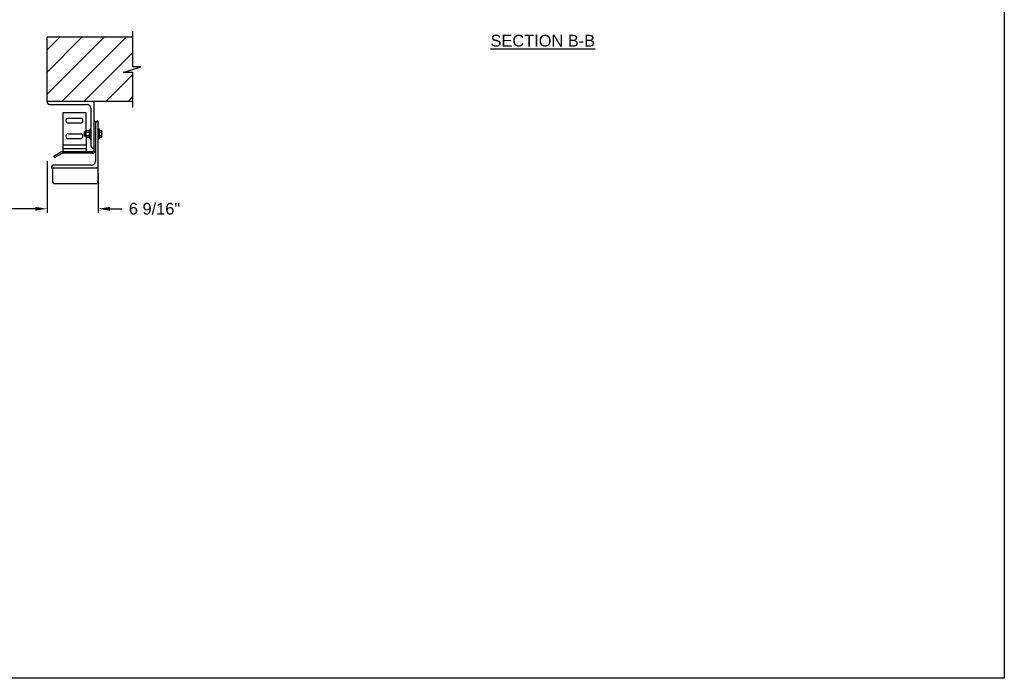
# Model space of a CAD drawing. Header units: inches. Extents: x 144.9 to 238.4, y 214.8 to 247.7.
# Tile 284 of 411: x 207.1 to 215, y 214.8 to 220. Entities that reach past the tile are written whole.
import ezdxf

# ---------------------------------------------------------------- set-up
doc = ezdxf.new("R2010")
doc.units = ezdxf.units.IN
doc.header["$LTSCALE"] = 0.25
doc.header["$MEASUREMENT"] = 0
doc.layers.add('ANNOTATIONS', color=1, linetype='Continuous')
doc.layers.add('MOTOR RH', color=7, linetype='Continuous')
doc.styles.add('ARIAL', font='arial.ttf', dxfattribs={"height": 0.09375})
doc.dimstyles.new('STANDARD$0', dxfattribs={"dimtxt": 0.09375, "dimasz": 0.09375, "dimexe": 0.03125, "dimexo": 0.046875, "dimgap": 0.09, "dimtad": 0, "dimtih": 1, "dimtoh": 1, "dimdec": 4, "dimzin": 0, "dimdsep": 46, "dimtxsty": 'ARIAL', "dimcen": 0.09, "dimadec": 0, "dimazin": 0, "dimtfac": 1, "dimtdec": 4, "dimtofl": 0, "dimtmove": 0, "dimatfit": 1, "dimfxl": 1, "dimtolj": 1, "dimtzin": 0, "dimarcsym": 0})

# ---------------------------------------------------------------- blocks, each defined once
blk = doc.blocks.new('*D11')
at = {"layer": 'ANNOTATIONS', "color": 0, "lineweight": -2, "transparency": 16777216}
for p, q in [((202.3534, 218.8958), (202.3534, 218.4829)), ((207.3534, 218.8959), (207.3534, 218.483)), ((202.4471, 218.5141), (204.2082, 218.5141)), ((207.2596, 218.5142), (205.4409, 218.5142))]:
    blk.add_line(p, q, dxfattribs=at)
at = {"layer": 'ANNOTATIONS', "color": 0, "transparency": 16777216}
for points in [[(202.4471, 218.5297), (202.4471, 218.4985), (202.3534, 218.5141)], [(207.2596, 218.5298), (207.2596, 218.4986), (207.3534, 218.5142)]]:
    blk.add_solid(points, dxfattribs=at)
at = {"layer": 'defpoints', "color": 0, "transparency": 16777216}
for p in [(202.3534, 218.9427), (207.3534, 218.9428), (207.3534, 218.5142)]:
    blk.add_point(p, dxfattribs=at)
at = {"layer": 'ANNOTATIONS', "color": 0, "transparency": 16777216, "insert": (204.8245, 218.5142), "char_height": 0.09375, "attachment_point": 5, "style": 'ARIAL'}
blk.add_mtext('\\A1;OPENING WIDTH', dxfattribs=at)

msp = doc.modelspace()

# ---------------------------------------------------------------- hatches: boundary and pattern name
at = {"layer": 'MOTOR RH'}
h = msp.add_hatch(dxfattribs=at)
h.set_pattern_fill('ANSI31', color=256, style=0)
h.set_pattern_definition([(45, (24.16132, -30.93622), (-0.08838835, 0.08838835), [])])
h.paths.add_polyline_path([(208.10498, 219.65014), (208.04088, 219.65014), (208.04088, 219.88734), (207.35338, 219.88734), (207.35338, 219.37172), (207.37155, 219.37172), (208.04088, 219.37172), (208.04088, 219.60324), (207.96291, 219.60324)])

# ---------------------------------------------------------------- linework, layer by layer
at = {"layer": 'ANNOTATIONS'}
for p, q in [((207.76353, 218.79359), (207.76353, 218.48285)), ((207.85728, 218.5141), (207.95103, 218.5141))]:
    msp.add_line(p, q, dxfattribs=at)
msp.add_solid([(207.85728, 218.52973), (207.85728, 218.49848), (207.76353, 218.5141)], dxfattribs=at)
at = {"layer": 'defpoints'}
msp.add_lwpolyline([(215.01267, 214.75854), (194.25216, 214.75854), (194.25216, 227.49365), (215.01267, 227.49365)], close=True, dxfattribs=at)
at = {"layer": 'MOTOR RH'}
for p, q in [((207.35338, 219.37172), (207.35338, 219.88734)), ((208.04088, 219.88734), (207.35338, 219.88734)), ((208.04088, 219.65014), (208.04088, 219.93422)), ((207.96291, 219.60324), (208.10498, 219.65014)), ((208.10498, 219.65014), (208.04088, 219.65014)), ((208.04088, 219.60324), (207.96291, 219.60324)), ((208.04088, 219.32484), (208.04088, 219.60324)), ((208.04088, 219.37172), (207.35338, 219.37172)), ((207.37682, 219.34828), (207.67369, 219.34828)), ((207.72838, 219.37172), (207.72838, 218.985)), ((207.47866, 219.28188), (207.47866, 218.96938)), ((207.66616, 219.28188), (207.47866, 219.28188)), ((207.66616, 219.14097), (207.66616, 219.28188)), ((207.70494, 219.31703), (207.70494, 219.02016)), ((207.52358, 219.23891), (207.62124, 219.23891)), ((207.62124, 219.19984), (207.52358, 219.19984)), ((207.72838, 219.21547), (207.7401, 219.21547)), ((207.7401, 219.21547), (207.7401, 218.89516)), ((207.76353, 218.73857), (207.76353, 219.21547)), ((207.52358, 219.11391), (207.62124, 219.11391)), ((207.65368, 219.12986), (207.65082, 219.127)), ((207.65082, 219.127), (207.65082, 219.10114)), ((207.65082, 219.10148), (207.65368, 219.09861)), ((207.65082, 219.10114), (207.65368, 219.09828)), ((207.66288, 219.12986), (207.65368, 219.12986)), ((207.65368, 219.12986), (207.65368, 219.09828)), ((207.65368, 219.09861), (207.66288, 219.09861)), ((207.65368, 219.09828), (207.66288, 219.09828)), ((207.666, 219.14097), (207.66288, 219.13734)), ((207.66288, 219.13734), (207.66288, 219.09047)), ((207.66288, 219.09047), (207.666, 219.08684)), ((207.666, 219.14097), (207.68775, 219.14097)), ((207.666, 219.12744), (207.68775, 219.12744)), ((207.666, 219.10038), (207.68775, 219.10038)), ((207.69088, 219.13734), (207.68775, 219.14097)), ((207.68775, 219.08684), (207.69088, 219.09047)), ((207.69869, 219.14106), (207.69088, 219.14106)), ((207.69088, 219.14106), (207.69088, 219.08675)), ((207.70494, 219.15297), (207.69869, 219.15297)), ((207.69869, 219.07484), (207.69869, 219.15297)), ((207.76978, 219.15297), (207.76353, 219.15297)), ((207.76978, 219.15297), (207.76978, 219.07484)), ((207.76978, 219.1413), (207.789, 219.1413)), ((207.76978, 219.12777), (207.789, 219.12777)), ((207.76978, 219.10071), (207.789, 219.10071)), ((207.79109, 219.13768), (207.789, 219.1413)), ((207.789, 219.08718), (207.79109, 219.0908)), ((207.79109, 219.09047), (207.79109, 219.13768)), ((207.66616, 219.02406), (207.47866, 219.02406)), ((207.62124, 219.07484), (207.52358, 219.07484)), ((207.666, 219.08684), (207.68775, 219.08684)), ((207.66616, 219.08684), (207.66616, 218.96938)), ((207.69088, 219.08675), (207.69869, 219.08675)), ((207.69869, 219.07484), (207.70494, 219.07484)), ((207.76353, 219.07484), (207.76978, 219.07484)), ((207.76978, 219.08718), (207.789, 219.08718)), ((207.76978, 219.08684), (207.789, 219.08684)), ((207.46499, 218.96571), (207.40882, 218.93328)), ((207.47085, 218.95556), (207.41468, 218.92314)), ((207.66616, 218.99281), (207.47866, 218.99281)), ((207.71275, 218.96938), (207.47866, 218.96938)), ((207.71275, 218.95766), (207.47866, 218.95766)), ((207.41041, 218.92428), (207.40768, 218.92902)), ((207.70885, 218.86391), (207.41197, 218.86391)), ((207.38853, 218.84047), (207.76353, 218.84047)), ((207.39601, 218.84047), (207.39601, 218.73857)), ((207.41911, 218.71547), (207.74043, 218.71547))]:
    msp.add_line(p, q, dxfattribs=at)
for centre, radius, start, end in [((207.37682, 219.37172), 0.02344, 180, 270), ((207.67369, 219.31703), 0.03125, 0, 90), ((207.52358, 219.21938), 0.01953, 90, 270), ((207.62124, 219.21938), 0.01953, 270, 90), ((207.76353, 219.19203), 0.02344, 90, 180), ((207.52358, 219.09438), 0.01953, 90, 270), ((207.62124, 219.09438), 0.01953, 270, 90), ((207.72838, 219.02016), 0.02344, 180, 270), ((207.41038, 218.93058), 0.00312, 120, 210), ((207.47866, 218.94203), 0.02734, 90, 120), ((207.47866, 218.94203), 0.01563, 90, 120), ((207.71275, 218.985), 0.01562, 270, 0), ((207.71275, 218.985), 0.02734, 270, 0), ((207.41197, 218.84047), 0.02344, 90, 180), ((207.41312, 218.92584), 0.00313, 210, 300), ((207.70885, 218.89516), 0.03125, 270, 0), ((207.41911, 218.73857), 0.0231, 180, 270), ((207.74043, 218.73857), 0.0231, 270, 0)]:
    msp.add_arc(centre, radius, start, end, dxfattribs=at)
for points, knots in [([(207.66288, 219.1342), (207.663, 219.13515), (207.66324, 219.13708), (207.66464, 219.13932), (207.6657, 219.1406), (207.666, 219.14097)], [0, 0, 0, 0, 0.40629217, 0.82726977, 1, 1, 1, 1]), ([(207.666, 219.12744), (207.66518, 219.12849), (207.66351, 219.13063), (207.66288, 219.13297), (207.66288, 219.13417), (207.66288, 219.1342)], [0, 0, 0, 0, 0.4843404, 0.9863256, 1, 1, 1, 1]), ([(207.666, 219.12744), (207.66554, 219.12629), (207.66444, 219.12358), (207.66317, 219.11907), (207.66298, 219.11564), (207.66288, 219.11391)], [0, 0, 0, 0, 0.2654599, 0.6280765, 1, 1, 1, 1]), ([(207.66288, 219.11391), (207.66288, 219.1136), (207.6629, 219.11157), (207.66342, 219.10779), (207.66467, 219.10361), (207.66567, 219.10117), (207.666, 219.10038)], [0, 0, 0, 0, 0.0665323, 0.4352826, 0.8145508, 1, 1, 1, 1]), ([(207.66288, 219.09361), (207.663, 219.09456), (207.66324, 219.09649), (207.66464, 219.09873), (207.6657, 219.1), (207.666, 219.10038)], [0, 0, 0, 0, 0.4062922, 0.8272698, 1, 1, 1, 1]), ([(207.666, 219.08684), (207.66518, 219.0879), (207.66351, 219.09004), (207.66288, 219.09238), (207.66288, 219.09358), (207.66288, 219.09361)], [0, 0, 0, 0, 0.4843404, 0.9863256, 1, 1, 1, 1]), ([(207.69088, 219.1342), (207.69076, 219.13515), (207.69052, 219.13708), (207.68912, 219.13932), (207.68806, 219.1406), (207.68775, 219.14097)], [0, 0, 0, 0, 0.4062922, 0.8272698, 1, 1, 1, 1]), ([(207.68775, 219.12744), (207.68857, 219.12849), (207.69025, 219.13063), (207.69087, 219.13297), (207.69088, 219.13417), (207.69088, 219.1342)], [0, 0, 0, 0, 0.4843404, 0.9863256, 1, 1, 1, 1]), ([(207.68775, 219.12744), (207.68822, 219.12629), (207.68932, 219.12358), (207.69058, 219.11907), (207.69078, 219.11564), (207.69088, 219.11391)], [0, 0, 0, 0, 0.2654599, 0.6280765, 1, 1, 1, 1]), ([(207.69088, 219.11391), (207.69087, 219.1136), (207.69085, 219.11157), (207.69034, 219.10779), (207.68909, 219.10361), (207.68808, 219.10117), (207.68775, 219.10038)], [0, 0, 0, 0, 0.0665323, 0.4352826, 0.8145508, 1, 1, 1, 1]), ([(207.69088, 219.09361), (207.69076, 219.09456), (207.69052, 219.09649), (207.68912, 219.09873), (207.68806, 219.1), (207.68775, 219.10038)], [0, 0, 0, 0, 0.4062922, 0.8272698, 1, 1, 1, 1]), ([(207.68775, 219.08684), (207.68857, 219.0879), (207.69025, 219.09004), (207.69087, 219.09238), (207.69088, 219.09358), (207.69088, 219.09361)], [0, 0, 0, 0, 0.4843404, 0.9863256, 1, 1, 1, 1]), ([(207.789, 219.1413), (207.78958, 219.1402), (207.79076, 219.13799), (207.79098, 219.13569), (207.79109, 219.13454)], [0, 0, 0, 0, 0.495458, 1, 1, 1, 1]), ([(207.79109, 219.13454), (207.79109, 219.13438), (207.79107, 219.13316), (207.79061, 219.13087), (207.78954, 219.12881), (207.789, 219.12777)], [0, 0, 0, 0, 0.0700919, 0.5307854, 1, 1, 1, 1]), ([(207.789, 219.12777), (207.78928, 219.12676), (207.79051, 219.12235), (207.79084, 219.11777), (207.79109, 219.11424)], [0, 0, 0, 0, 0.2293621, 1, 1, 1, 1]), ([(207.79109, 219.11424), (207.79106, 219.11311), (207.79096, 219.10853), (207.78984, 219.10407), (207.789, 219.10071)], [0, 0, 0, 0, 0.2463063, 1, 1, 1, 1]), ([(207.789, 219.10071), (207.78958, 219.09961), (207.79076, 219.09739), (207.79098, 219.0951), (207.79109, 219.09394)], [0, 0, 0, 0, 0.495458, 1, 1, 1, 1]), ([(207.79109, 219.09394), (207.79109, 219.09378), (207.79107, 219.09257), (207.79061, 219.09028), (207.78954, 219.08822), (207.789, 219.08718)], [0, 0, 0, 0, 0.0700919, 0.5307854, 1, 1, 1, 1])]:
    msp.add_open_spline(points, degree=3, knots=knots, dxfattribs=at)

# ---------------------------------------------------------------- texts
at = {"layer": 'ANNOTATIONS', "insert": (211.32028, 219.90558), "char_height": 0.09375, "width": 1.3823677, "attachment_point": 2, "style": 'ARIAL'}
msp.add_mtext('{\\LSECTION B-B}', dxfattribs=at)
at = {"layer": 'ANNOTATIONS', "insert": (208.21365, 218.5141), "char_height": 0.09375, "attachment_point": 5, "style": 'ARIAL'}
msp.add_mtext('\\A1;6 9/16"', dxfattribs=at)

# ---------------------------------------------------------------- dimensions: what is measured, and where the dimension line sits
at = {"layer": 'ANNOTATIONS'}
dim = msp.add_linear_dim(base=(207.35339, 218.51421), p1=(202.35338, 218.94266), p2=(207.35338, 218.94277), angle=0.001172, text='OPENING WIDTH', dimstyle='STANDARD$0', dxfattribs=at)
dim.commit()
dim.dimension.update_dxf_attribs({"geometry": '*D11', "text_midpoint": (204.82452, 218.51415), "dimtype": 161})

doc.saveas('drawing.dxf')
